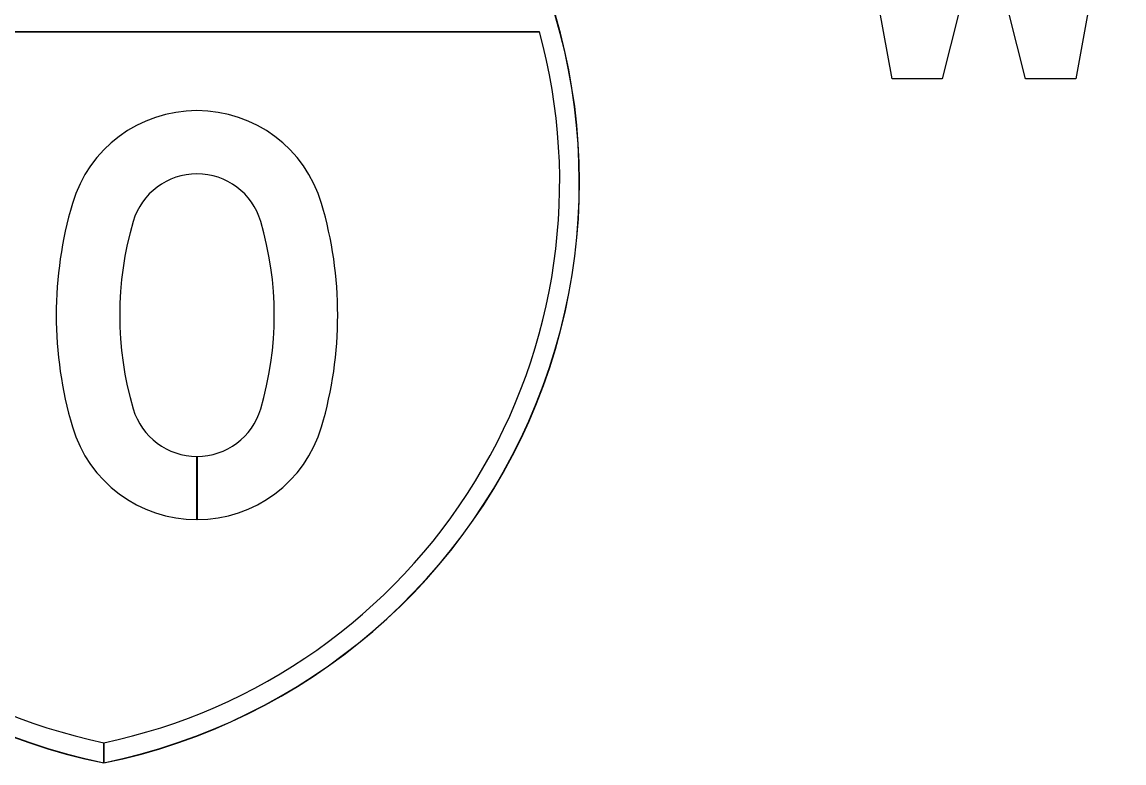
# Model space of a CAD drawing. Extents: x 1806251 to 1809821, y 414895 to 422886.
# Drawn here: x 1809677.3246 to 1809677.7416, y 415172.427 to 415172.7075 of the extents above; entities that cross this region are included whole.
import ezdxf

# ---------------------------------------------------------------- set-up
doc = ezdxf.new("R2010")
doc.units = 0
for name, color, linetype in [('GSBWFILL', 7, 'Continuous'), ('GSCOLORFILL', 7, 'Continuous'), ('GSOUTLINE', 7, 'Continuous')]:
    doc.layers.add(name, color=color, linetype=linetype)

msp = doc.modelspace()

# ---------------------------------------------------------------- linework, layer by layer
at = {"layer": 'GSBWFILL'}
for p, q in [((1809677.39084, 415172.5191), (1809677.39084, 415172.54304)), ((1809677.39085, 415172.54304), (1809677.39085, 415172.5191))]:
    msp.add_line(p, q, dxfattribs=at)
msp.add_lwpolyline([(1809677.68859, 415172.74849), (1809677.67284, 415172.68599), (1809677.65384, 415172.68599), (1809677.63559, 415172.78599), (1809677.65389, 415172.78599), (1809677.66464, 415172.72709), (1809677.67948, 415172.78599), (1809677.69771, 415172.78599), (1809677.71255, 415172.72709), (1809677.7233, 415172.78599), (1809677.74159, 415172.78599), (1809677.72334, 415172.68599), (1809677.70434, 415172.68599)], close=True, dxfattribs=at)
for points in [[(1809677.19071, 415172.70372), (1809677.52048, 415172.70372)], [(1809677.35559, 415172.42699), (1809677.35559, 415172.43462)], [(1809677.3556, 415172.43463), (1809677.3556, 415172.42699)]]:
    msp.add_lwpolyline(points, dxfattribs=at)
for centre, major_axis, start_param, end_param in [((1809677.40059, 415172.64683), (0.225, 0), 2.472588, 4.511032), ((1809677.31059, 415172.64683), (0.225, 0), 4.913764, 6.95219), ((1809677.40059, 415172.64683), (0.2175, 0), 2.876207, 4.503988), ((1809677.31059, 415172.64683), (0.2175, 0), 4.920809, 6.548571), ((1809677.39084, 415172.62491), (0.04915, 0), 0.286277, 2.855316), ((1809677.39084, 415172.62491), (0.02515, 0), 0.286277, 2.855316), ((1809677.48759, 415172.59651), (0.15, 0), 2.855316, 3.42787), ((1809677.29409, 415172.59651), (0.15, 0), 5.996908, 6.569462), ((1809677.48759, 415172.59651), (0.126, 0), 2.855316, 3.42787), ((1809677.29409, 415172.59651), (0.126, 0), 5.996908, 6.569462), ((1809677.39084, 415172.56811), (0.02515, 0), 3.42787, 4.712389), ((1809677.39084, 415172.56811), (0.02515, 0), 4.712687, 5.996908), ((1809677.39084, 415172.56811), (0.04915, 0), 3.42787, 4.712389), ((1809677.39084, 415172.56811), (0.04915, 0), 4.712542, 5.996908)]:
    msp.add_ellipse(centre, major_axis=major_axis, ratio=0.99723, start_param=start_param, end_param=end_param, dxfattribs=at)
at = {"layer": 'GSCOLORFILL'}
for p, q in [((1809677.39084, 415172.5191), (1809677.39084, 415172.54304)), ((1809677.39085, 415172.54304), (1809677.39085, 415172.5191))]:
    msp.add_line(p, q, dxfattribs=at)
msp.add_lwpolyline([(1809677.68859, 415172.74849), (1809677.67284, 415172.68599), (1809677.65384, 415172.68599), (1809677.63559, 415172.78599), (1809677.65389, 415172.78599), (1809677.66464, 415172.72709), (1809677.67948, 415172.78599), (1809677.69771, 415172.78599), (1809677.71255, 415172.72709), (1809677.7233, 415172.78599), (1809677.74159, 415172.78599), (1809677.72334, 415172.68599), (1809677.70434, 415172.68599)], close=True, dxfattribs=at)
for points in [[(1809677.19071, 415172.70372), (1809677.52048, 415172.70372)], [(1809677.52048, 415172.70372), (1809677.19071, 415172.70372)], [(1809677.35559, 415172.42699), (1809677.35559, 415172.43462)], [(1809677.3556, 415172.43463), (1809677.3556, 415172.42699)], [(1809677.35559, 415172.42707), (1809677.35559, 415172.42699)], [(1809677.3556, 415172.42699), (1809677.3556, 415172.42707)]]:
    msp.add_lwpolyline(points, dxfattribs=at)
for centre, major_axis, start_param, end_param in [((1809677.40059, 415172.64683), (0.225, 0), 2.472588, 4.511032), ((1809677.40059, 415172.64683), (0.225, 0), 2.472588, 4.511032), ((1809677.40059, 415172.64683), (0.22492, 0), 2.472828, 4.51096), ((1809677.31059, 415172.64683), (0.225, 0), 4.913764, 6.95219), ((1809677.31059, 415172.64683), (0.225, 0), 4.913764, 6.95219), ((1809677.31059, 415172.64683), (0.22492, 0), 4.913836, 6.95195), ((1809677.40059, 415172.64683), (0.2175, 0), 2.876207, 4.503988), ((1809677.40059, 415172.64683), (0.2175, 0), 2.876207, 4.503988), ((1809677.31059, 415172.64683), (0.2175, 0), 4.92079, 6.548571), ((1809677.31059, 415172.64683), (0.2175, 0), 4.920809, 6.548571), ((1809677.39084, 415172.62491), (0.04915, 0), 0.286277, 2.855316), ((1809677.39084, 415172.62491), (0.02515, 0), 0.286277, 2.855316), ((1809677.48759, 415172.59651), (0.15, 0), 2.855316, 3.42787), ((1809677.29409, 415172.59651), (0.15, 0), 5.996908, 6.569462), ((1809677.48759, 415172.59651), (0.126, 0), 2.855316, 3.42787), ((1809677.29409, 415172.59651), (0.126, 0), 5.996908, 6.569462), ((1809677.39084, 415172.56811), (0.02515, 0), 3.42787, 4.712389), ((1809677.39084, 415172.56811), (0.02515, 0), 4.712687, 5.996908), ((1809677.39084, 415172.56811), (0.04915, 0), 3.42787, 4.712389), ((1809677.39084, 415172.56811), (0.04915, 0), 4.712542, 5.996908)]:
    msp.add_ellipse(centre, major_axis=major_axis, ratio=0.99723, start_param=start_param, end_param=end_param, dxfattribs=at)
at = {"layer": 'GSOUTLINE'}
msp.add_lwpolyline([(1809677.68859, 415172.74849), (1809677.67284, 415172.68599), (1809677.65384, 415172.68599), (1809677.63559, 415172.78599), (1809677.65389, 415172.78599), (1809677.66464, 415172.72709), (1809677.67948, 415172.78599), (1809677.69771, 415172.78599), (1809677.71255, 415172.72709), (1809677.7233, 415172.78599), (1809677.74159, 415172.78599), (1809677.72334, 415172.68599), (1809677.70434, 415172.68599)], close=True, dxfattribs=at)
msp.add_lwpolyline([(1809677.52048, 415172.70372), (1809677.19071, 415172.70372)], dxfattribs=at)
for centre, major_axis, start_param, end_param in [((1809677.40059, 415172.64683), (0.225, 0), 2.472588, 4.511032), ((1809677.31059, 415172.64683), (0.225, 0), 4.913746, 6.95219), ((1809677.40059, 415172.64683), (0.2175, 0), 2.876207, 4.503988), ((1809677.31059, 415172.64683), (0.2175, 0), 4.92079, 6.548571), ((1809677.39084, 415172.62491), (0.04915, 0), 0.286277, 2.855316), ((1809677.39084, 415172.62491), (0.02515, 0), 0.286277, 2.855316), ((1809677.48759, 415172.59651), (0.15, 0), 2.855316, 3.42787), ((1809677.29409, 415172.59651), (0.15, 0), 5.996908, 6.569462), ((1809677.48759, 415172.59651), (0.126, 0), 2.855316, 3.42787), ((1809677.29409, 415172.59651), (0.126, 0), 5.996908, 6.569462), ((1809677.39084, 415172.56811), (0.02515, 0), 3.42787, 5.996908), ((1809677.39084, 415172.56811), (0.04915, 0), 3.42787, 5.996908)]:
    msp.add_ellipse(centre, major_axis=major_axis, ratio=0.99723, start_param=start_param, end_param=end_param, dxfattribs=at)

doc.saveas('drawing.dxf')
